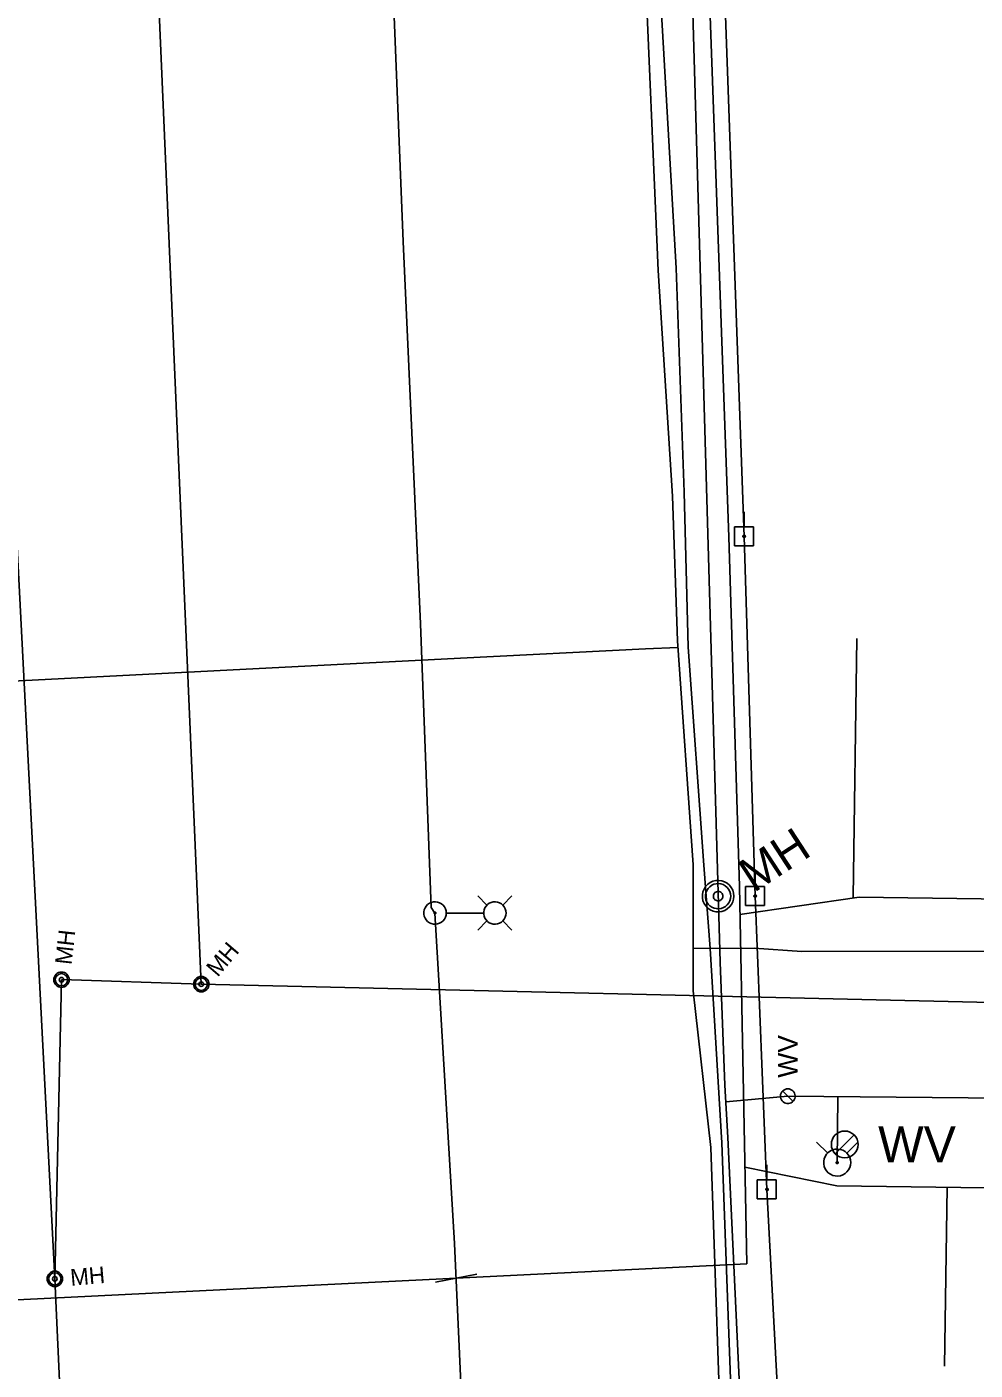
# Model space of a CAD drawing. Extents: x 600849 to 606371, y 330010 to 403088.
# Drawn here: x 604884.2 to 605068, y 334645.7 to 334906.2 of the extents above; entities that cross this region are included whole.
import ezdxf

# ---------------------------------------------------------------- set-up
doc = ezdxf.new("R2010")
doc.units = 0
for name, color, linetype in [('E_LTG', 7, 'Continuous'), ('E_LTG_CID', 7, 'Continuous'), ('E_UTL_EPowerPole', 7, 'Continuous'), ('E_UTL_G_UG', 7, 'Continuous'), ('E_UTL_Overhead', 7, 'Continuous'), ('E_UTL_SAN_MH', 7, 'Continuous'), ('E_UTL_SAN_UG', 7, 'Continuous'), ('E_UTL_SAN_UG_MMSD', 7, 'Continuous'), ('E_UTL_W', 7, 'Continuous'), ('E_UTL_W_MH', 7, 'Continuous'), ('E_UTL_W_UG', 7, 'Continuous'), ('E_UTL_WHydrant', 7, 'Continuous')]:
    doc.layers.add(name, color=color, linetype=linetype)

# ---------------------------------------------------------------- blocks, each defined once
blk = doc.blocks.new('ACAD_PROXY_ENTITY_5')
at = {"layer": 'E_UTL_W_MH'}
for points in [[(1843201.56, 1014405.5), (1843201.4, 1014407.27), (1843200.9, 1014408.97), (1843200.09, 1014410.54), (1843198.99, 1014411.93), (1843197.65, 1014413.09), (1843196.12, 1014413.98), (1843194.45, 1014414.55), (1843192.69, 1014414.81), (1843190.93, 1014414.72), (1843189.2, 1014414.31), (1843187.59, 1014413.57), (1843186.15, 1014412.54), (1843184.93, 1014411.26), (1843183.97, 1014409.77), (1843183.31, 1014408.13), (1843182.98, 1014406.39), (1843182.98, 1014404.62), (1843183.31, 1014402.88), (1843183.97, 1014401.24), (1843184.93, 1014399.75), (1843186.15, 1014398.47), (1843187.59, 1014397.44), (1843189.2, 1014396.7), (1843190.93, 1014396.29), (1843192.69, 1014396.2), (1843194.45, 1014396.45), (1843196.12, 1014397.03), (1843197.65, 1014397.92), (1843198.99, 1014399.08), (1843200.09, 1014400.47), (1843200.9, 1014402.04), (1843201.4, 1014403.74), (1843201.56, 1014405.5)], [(1843199.7, 1014405.5), (1843199.57, 1014406.91), (1843199.17, 1014408.27), (1843198.52, 1014409.53), (1843197.64, 1014410.65), (1843196.57, 1014411.57), (1843195.35, 1014412.28), (1843194.01, 1014412.74), (1843192.61, 1014412.95), (1843191.19, 1014412.88), (1843189.81, 1014412.55), (1843188.53, 1014411.96), (1843187.37, 1014411.14), (1843186.39, 1014410.11), (1843185.63, 1014408.92), (1843185.1, 1014407.6), (1843184.83, 1014406.21), (1843184.83, 1014404.8), (1843185.1, 1014403.41), (1843185.63, 1014402.09), (1843186.39, 1014400.9), (1843187.37, 1014399.87), (1843188.53, 1014399.05), (1843189.81, 1014398.46), (1843191.19, 1014398.13), (1843192.61, 1014398.06), (1843194.01, 1014398.26), (1843195.35, 1014398.73), (1843196.57, 1014399.44), (1843197.64, 1014400.36), (1843198.52, 1014401.48), (1843199.17, 1014402.74), (1843199.57, 1014404.09), (1843199.7, 1014405.5)], [(1843195.04, 1014405.5), (1843194.99, 1014406.03), (1843194.84, 1014406.54), (1843194.6, 1014407.01), (1843194.27, 1014407.43), (1843193.87, 1014407.78), (1843193.41, 1014408.05), (1843192.91, 1014408.22), (1843192.38, 1014408.3), (1843191.85, 1014408.27), (1843191.34, 1014408.14), (1843190.85, 1014407.92), (1843190.42, 1014407.62), (1843190.05, 1014407.23), (1843189.77, 1014406.78), (1843189.57, 1014406.29), (1843189.47, 1014405.77), (1843189.47, 1014405.24), (1843189.57, 1014404.72), (1843189.77, 1014404.22), (1843190.05, 1014403.78), (1843190.42, 1014403.39), (1843190.85, 1014403.08), (1843191.34, 1014402.86), (1843191.85, 1014402.74), (1843192.38, 1014402.71), (1843192.91, 1014402.79), (1843193.41, 1014402.96), (1843193.87, 1014403.23), (1843194.27, 1014403.58), (1843194.6, 1014403.99), (1843194.84, 1014404.47), (1843194.99, 1014404.98), (1843195.04, 1014405.5)]]:
    blk.add_lwpolyline(points, dxfattribs=at)
blk.add_text('MH', height=20.117, dxfattribs=at).set_placement((1843210.88, 1014395.44))

msp = doc.modelspace()

# ---------------------------------------------------------------- linework, layer by layer
at = {"layer": 'E_LTG'}
for points in [[(604973.36, 334735.88), (604971.58, 334737.65)], [(604976.41, 334735.88), (604978.18, 334737.65)], [(604965.46, 334734.35), (604965.42, 334734.76), (604965.3, 334735.16), (604965.11, 334735.53), (604964.85, 334735.85), (604964.54, 334736.12), (604964.18, 334736.33), (604963.79, 334736.46), (604963.38, 334736.52), (604962.97, 334736.5), (604962.57, 334736.41), (604962.19, 334736.23), (604961.86, 334735.99), (604961.57, 334735.7), (604961.35, 334735.35), (604961.19, 334734.96), (604961.11, 334734.56), (604961.11, 334734.14), (604961.19, 334733.74), (604961.35, 334733.35), (604961.57, 334733.01), (604961.86, 334732.71), (604962.19, 334732.47), (604962.57, 334732.29), (604962.97, 334732.2), (604963.38, 334732.18), (604963.79, 334732.24), (604964.18, 334732.37), (604964.54, 334732.58), (604964.85, 334732.85), (604965.11, 334733.17), (604965.3, 334733.54), (604965.42, 334733.94), (604965.46, 334734.35)], [(604963.45, 334734.35), (604963.44, 334734.38), (604963.43, 334734.41), (604963.42, 334734.44), (604963.4, 334734.47), (604963.38, 334734.49), (604963.35, 334734.5), (604963.32, 334734.51), (604963.29, 334734.52), (604963.26, 334734.52), (604963.23, 334734.51), (604963.2, 334734.49), (604963.17, 334734.48), (604963.15, 334734.45), (604963.13, 334734.43), (604963.12, 334734.4), (604963.11, 334734.37), (604963.11, 334734.33), (604963.12, 334734.3), (604963.13, 334734.27), (604963.15, 334734.25), (604963.17, 334734.22), (604963.2, 334734.21), (604963.23, 334734.19), (604963.26, 334734.19), (604963.29, 334734.18), (604963.32, 334734.19), (604963.35, 334734.2), (604963.38, 334734.21), (604963.4, 334734.24), (604963.42, 334734.26), (604963.43, 334734.29), (604963.44, 334734.32), (604963.45, 334734.35)], [(604972.67, 334734.35), (604965.49, 334734.35)], [(604977.06, 334734.35), (604977.02, 334734.76), (604976.9, 334735.16), (604976.71, 334735.53), (604976.46, 334735.85), (604976.15, 334736.12), (604975.79, 334736.33), (604975.4, 334736.46), (604974.99, 334736.52), (604974.57, 334736.5), (604974.17, 334736.41), (604973.8, 334736.23), (604973.46, 334735.99), (604973.17, 334735.7), (604972.95, 334735.35), (604972.8, 334734.96), (604972.72, 334734.56), (604972.72, 334734.14), (604972.8, 334733.74), (604972.95, 334733.35), (604973.17, 334733.01), (604973.46, 334732.71), (604973.8, 334732.47), (604974.17, 334732.29), (604974.57, 334732.2), (604974.99, 334732.18), (604975.4, 334732.24), (604975.79, 334732.37), (604976.15, 334732.58), (604976.46, 334732.85), (604976.71, 334733.17), (604976.9, 334733.54), (604977.02, 334733.94), (604977.06, 334734.35)], [(604973.36, 334732.83), (604971.58, 334731.05)], [(604976.41, 334732.83), (604978.18, 334731.05)]]:
    msp.add_lwpolyline(points, dxfattribs=at)
at = {"layer": 'E_LTG_CID'}
msp.add_lwpolyline([(604969.99, 334606.09), (604967.03, 334670.29), (604963.28, 334734.35), (604962.55, 334735.4), (604960.49, 334790.4), (604957.1, 334864.55), (604955.09, 334914.72), (604953.95, 334915.4), (604951.63, 334970.04), (604948.08, 335053.71), (604947.83, 335094), (604947.12, 335095.14), (604944.98, 335167.5), (604943.36, 335208.16), (604941.38, 335274.53), (604940.11, 335275.5), (604940.27, 335304.13), (604937.49, 335351.94), (604930.99, 335433.63), (604929.86, 335454.1), (604928.76, 335455.44), (604919.1, 335533.39), (604912.51, 335573.53), (604907.99, 335610.09)], dxfattribs=at)
at = {"layer": 'E_UTL_EPowerPole'}
for points in [[(605023.19, 334809.22), (605023.19, 334812.13)], [(605025.03, 334809.22), (605021.34, 334809.22)], [(605021.34, 334809.22), (605021.34, 334805.53)], [(605023.46, 334807.38), (605023.45, 334807.43), (605023.44, 334807.47), (605023.42, 334807.51), (605023.39, 334807.54), (605023.36, 334807.57), (605023.32, 334807.6), (605023.28, 334807.61), (605023.23, 334807.62), (605023.19, 334807.62), (605023.14, 334807.61), (605023.1, 334807.59), (605023.06, 334807.56), (605023.03, 334807.53), (605023.01, 334807.49), (605022.99, 334807.45), (605022.98, 334807.4), (605022.98, 334807.36), (605022.99, 334807.31), (605023.01, 334807.27), (605023.03, 334807.23), (605023.06, 334807.2), (605023.1, 334807.17), (605023.14, 334807.15), (605023.19, 334807.14), (605023.23, 334807.14), (605023.28, 334807.15), (605023.32, 334807.16), (605023.36, 334807.19), (605023.39, 334807.22), (605023.42, 334807.25), (605023.44, 334807.29), (605023.45, 334807.34), (605023.46, 334807.38)], [(605025.03, 334805.53), (605025.03, 334809.22)], [(605021.34, 334805.53), (605025.03, 334805.53)], [(605025.32, 334739.47), (605025.32, 334742.38)], [(605027.16, 334739.47), (605023.47, 334739.47)], [(605023.47, 334739.47), (605023.47, 334735.78)], [(605027.16, 334735.78), (605027.16, 334739.47)], [(605025.59, 334737.63), (605025.58, 334737.68), (605025.57, 334737.72), (605025.55, 334737.76), (605025.52, 334737.79), (605025.49, 334737.82), (605025.45, 334737.85), (605025.41, 334737.86), (605025.36, 334737.87), (605025.32, 334737.87), (605025.27, 334737.86), (605025.23, 334737.84), (605025.19, 334737.81), (605025.16, 334737.78), (605025.14, 334737.74), (605025.12, 334737.7), (605025.11, 334737.65), (605025.11, 334737.61), (605025.12, 334737.56), (605025.14, 334737.52), (605025.16, 334737.48), (605025.19, 334737.45), (605025.23, 334737.42), (605025.27, 334737.41), (605025.32, 334737.39), (605025.36, 334737.39), (605025.41, 334737.4), (605025.45, 334737.41), (605025.49, 334737.44), (605025.52, 334737.47), (605025.55, 334737.5), (605025.57, 334737.54), (605025.58, 334737.59), (605025.59, 334737.63)], [(605023.47, 334735.78), (605027.16, 334735.78)], [(605027.61, 334682.6), (605027.61, 334685.51)], [(605029.45, 334682.6), (605025.76, 334682.6)], [(605025.76, 334682.6), (605025.76, 334678.91)], [(605029.45, 334678.91), (605029.45, 334682.6)], [(605027.88, 334680.76), (605027.87, 334680.81), (605027.86, 334680.85), (605027.84, 334680.89), (605027.81, 334680.93), (605027.78, 334680.95), (605027.74, 334680.98), (605027.7, 334680.99), (605027.65, 334681), (605027.61, 334681), (605027.56, 334680.99), (605027.52, 334680.97), (605027.48, 334680.94), (605027.45, 334680.91), (605027.43, 334680.87), (605027.41, 334680.83), (605027.4, 334680.78), (605027.4, 334680.74), (605027.41, 334680.69), (605027.43, 334680.65), (605027.45, 334680.61), (605027.48, 334680.58), (605027.52, 334680.55), (605027.56, 334680.54), (605027.61, 334680.52), (605027.65, 334680.52), (605027.7, 334680.53), (605027.74, 334680.54), (605027.78, 334680.57), (605027.81, 334680.6), (605027.84, 334680.63), (605027.86, 334680.67), (605027.87, 334680.72), (605027.88, 334680.76)], [(605025.76, 334678.91), (605029.45, 334678.91)]]:
    msp.add_lwpolyline(points, dxfattribs=at)
at = {"layer": 'E_UTL_G_UG'}
msp.add_line((604815.57, 334656.09), (605023.72, 334666.34), dxfattribs=at)
for points in [[(605023.72, 334666.34), (605022.29, 334739.51), (605020.22, 334807.28), (605015.57, 334937.18), (605010.93, 335100.97), (604997.24, 335379.56)], [(605013.33, 334743.69), (605010.27, 334787.12), (605009.3, 334815.19), (605006.56, 334858.9), (605003.76, 334923.65), (605002.11, 334959.03), (604999.34, 335036.59), (604998.7, 335074.56), (604997.28, 335132.65), (604995.51, 335208.22), (604992.75, 335285.26), (604992.4, 335323.58), (604991.62, 335330.84), (604990.77, 335354.04), (604990.22, 335373.94)], [(605013.33, 334743.69), (605010.27, 334787.12), (605009.3, 334815.19), (605006.56, 334858.9), (605003.76, 334923.65), (605002.11, 334959.03), (604999.34, 335036.59), (604998.7, 335074.56), (604997.28, 335132.65), (604995.51, 335208.22), (604992.75, 335285.26), (604992.4, 335323.58), (604991.62, 335330.84), (604990.77, 335354.04), (604990.22, 335373.94)], [(605016.63, 334727.49), (605015.37, 334743.6), (605012.34, 334785.87), (605011.57, 334815.96), (605010.04, 334859.35), (605006.31, 334924.5), (605005.36, 334959.77), (605002.04, 335036.89), (605000.68, 335075.43), (604999.39, 335132.92), (604997.4, 335208.34), (604995.8, 335285.97), (604994.4, 335323.96), (604992.67, 335364.38), (604992.54, 335374.29)], [(605044.37, 334737.44), (605045.07, 334787.6)], [(604812.28, 334776.17), (604848.61, 334777.63), (604968.22, 334783.76), (605004.07, 334785.59), (605010.36, 334785.8)], [(604812.28, 334776.17), (604848.61, 334777.63), (604968.22, 334783.76), (605004.07, 334785.59), (605010.36, 334785.8)], [(605040.23, 334191.32), (605039.92, 334228.6), (605037.6, 334251), (605035.78, 334288.54), (605033.99, 334330.42), (605029.72, 334400.72), (605027, 334461.53), (605025.04, 334502.92), (605022.08, 334562.25), (605019.16, 334619.47), (605016.73, 334688.85), (605013.32, 334719.29), (605013.33, 334743.69)], [(605040.23, 334191.32), (605039.92, 334228.6), (605037.6, 334251), (605035.78, 334288.54), (605033.99, 334330.42), (605029.72, 334400.72), (605027, 334461.53), (605025.04, 334502.92), (605022.08, 334562.25), (605019.16, 334619.47), (605016.73, 334688.85), (605013.32, 334719.29), (605013.33, 334743.69)], [(605022.4, 334734.06), (605045.48, 334737.43), (605244.25, 334734.68)], [(605013.32, 334727.49), (605025.14, 334727.5), (605034.41, 334726.88), (605081.14, 334726.98)], [(605013.32, 334727.49), (605025.14, 334727.5), (605034.41, 334726.88), (605081.14, 334726.98)], [(605051.05, 333995.08), (605049.47, 334015.72), (605046.07, 334056.96), (605044.47, 334091.26), (605041.93, 334140.57), (605039.98, 334174.15), (605041.91, 334191.85), (605041.77, 334227.61), (605040.14, 334251.24), (605037.95, 334288.67), (605035.85, 334330.32), (605032.15, 334401.1), (605029.33, 334461.67), (605027.31, 334503.35), (605024.31, 334562.57), (605021.46, 334619.32), (605018.89, 334689.8), (605016.63, 334727.49)], [(605023.35, 334685.07), (605041.16, 334681.48), (605247.7, 334678.68)], [(605062.06, 334646.49), (605062.54, 334681.19)], [(604963.41, 334662.8), (604971.42, 334664.33)]]:
    msp.add_lwpolyline(points, dxfattribs=at)
at = {"layer": 'E_UTL_Overhead'}
msp.add_lwpolyline([(605062.13, 334030.34), (605053.67, 334169.81), (605046.99, 334304.15), (605041.52, 334434.58), (605034.02, 334560.2), (605027.64, 334680.76), (605025.35, 334737.63), (605023.22, 334807.38), (605018.57, 334937.28), (605013.93, 335101.09), (605004.43, 335294.31), (604985.51, 335452.18), (604968.52, 335589.23), (604952.88, 335699.68), (604941.77, 335773.97)], dxfattribs=at)
at = {"layer": 'E_UTL_SAN_MH'}
for centre, radius in [((604890.87, 334721.41), 1.5), ((604890.87, 334721.41), 1.2), ((604890.87, 334721.41), 0.45), ((604917.97, 334720.55), 1.5), ((604917.97, 334720.55), 1.2), ((604917.97, 334720.55), 0.45), ((604889.58, 334663.41), 1.5), ((604889.58, 334663.41), 1.2), ((604889.58, 334663.41), 0.45)]:
    msp.add_circle(centre, radius, dxfattribs=at)
at = {"layer": 'E_UTL_SAN_UG'}
for p, q in [((604917.98, 334720.55), (604904.96, 335021.57)), ((604917.98, 334720.55), (604904.96, 335021.57)), ((604889.58, 334663.41), (604890.89, 334721.42)), ((604890.9, 334721.43), (604917.98, 334720.55)), ((604917.98, 334720.55), (605269.78, 334712.32))]:
    msp.add_line(p, q, dxfattribs=at)
at = {"layer": 'E_UTL_SAN_UG_MMSD'}
msp.add_line((604889.58, 334663.41), (604856.43, 335306.2), dxfattribs=at)
msp.add_lwpolyline([(604978.83, 333311.92), (604918.55, 334029.79), (604889.58, 334663.41)], dxfattribs=at)
at = {"layer": 'E_UTL_W'}
for points in [[(605031.68, 334700.26), (605031.41, 334700.23), (605031.15, 334700.15), (605030.91, 334700.03), (605030.7, 334699.86), (605030.52, 334699.66), (605030.38, 334699.42), (605030.29, 334699.17), (605030.26, 334698.9), (605030.27, 334698.63), (605030.33, 334698.36), (605030.44, 334698.12), (605030.6, 334697.9), (605030.8, 334697.71), (605031.03, 334697.56), (605031.28, 334697.46), (605031.54, 334697.41), (605031.82, 334697.41), (605032.08, 334697.46), (605032.33, 334697.56), (605032.56, 334697.71), (605032.76, 334697.9), (605032.91, 334698.12), (605033.03, 334698.36), (605033.09, 334698.63), (605033.1, 334698.9), (605033.07, 334699.17), (605032.98, 334699.42), (605032.84, 334699.66), (605032.66, 334699.86), (605032.45, 334700.03), (605032.21, 334700.15), (605031.95, 334700.23), (605031.68, 334700.26)], [(605032.69, 334697.82), (605030.67, 334699.84)], [(605040.88, 334687.65), (605044.54, 334691.31)]]:
    msp.add_lwpolyline(points, dxfattribs=at)
msp.add_circle((605042.71, 334689.48), 2.59, dxfattribs=at)
at = {"layer": 'E_UTL_W_UG'}
for points in [[(605018.55, 334724.79), (605011.47, 334971.85), (605004.33, 335145.97), (604991.33, 335157.25), (604987.53, 335283.49)], [(605020.06, 334690.83), (605019.46, 334700.94), (605018.55, 334724.79)], [(605019.65, 334697.73), (605031.68, 334698.83), (605220.62, 334697.09)], [(605041.25, 334685.96), (605041.37, 334698.74)], [(605043.15, 334198.7), (605020.06, 334690.83)]]:
    msp.add_lwpolyline(points, dxfattribs=at)
at = {"layer": 'E_UTL_WHydrant'}
for points in [[(605039.42, 334687.8), (605037.27, 334689.94)], [(605043.09, 334687.8), (605045.23, 334689.94)], [(605043.87, 334685.96), (605043.83, 334686.46), (605043.68, 334686.94), (605043.46, 334687.38), (605043.15, 334687.77), (605042.77, 334688.1), (605042.34, 334688.35), (605041.87, 334688.51), (605041.37, 334688.58), (605040.88, 334688.56), (605040.39, 334688.44), (605039.94, 334688.23), (605039.53, 334687.94), (605039.19, 334687.58), (605038.92, 334687.16), (605038.73, 334686.7), (605038.64, 334686.21), (605038.64, 334685.71), (605038.73, 334685.22), (605038.92, 334684.76), (605039.19, 334684.34), (605039.53, 334683.98), (605039.94, 334683.69), (605040.39, 334683.48), (605040.88, 334683.36), (605041.37, 334683.34), (605041.87, 334683.41), (605042.34, 334683.58), (605042.77, 334683.82), (605043.15, 334684.15), (605043.46, 334684.54), (605043.68, 334684.99), (605043.83, 334685.46), (605043.87, 334685.96)], [(605041.45, 334685.96), (605041.45, 334686), (605041.44, 334686.04), (605041.42, 334686.07), (605041.39, 334686.1), (605041.37, 334686.12), (605041.33, 334686.14), (605041.3, 334686.16), (605041.26, 334686.16), (605041.22, 334686.16), (605041.18, 334686.15), (605041.15, 334686.13), (605041.12, 334686.11), (605041.09, 334686.08), (605041.07, 334686.05), (605041.06, 334686.02), (605041.05, 334685.98), (605041.05, 334685.94), (605041.06, 334685.9), (605041.07, 334685.87), (605041.09, 334685.84), (605041.12, 334685.81), (605041.15, 334685.79), (605041.18, 334685.77), (605041.22, 334685.76), (605041.26, 334685.76), (605041.3, 334685.77), (605041.33, 334685.78), (605041.37, 334685.8), (605041.39, 334685.82), (605041.42, 334685.85), (605041.44, 334685.89), (605041.45, 334685.92), (605041.45, 334685.96)]]:
    msp.add_lwpolyline(points, dxfattribs=at)

# ---------------------------------------------------------------- block references
at = {"layer": 'E_UTL_W_MH', "xscale": 0.32808333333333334, "yscale": 0.3280833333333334, "rotation": 33.0857479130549}
msp.add_blockref('ACAD_PROXY_ENTITY_5', (280028.8, -274221.48), dxfattribs=at)

# ---------------------------------------------------------------- texts
at = {"layer": 'E_UTL_SAN_MH'}
for rotation, p in [(83.5803, (604892.82, 334724.21)), (49.5935, (604921.14, 334721.79)), (4.8807, (604892.71, 334662.05))]:
    msp.add_text('MH', height=3.24, rotation=rotation, dxfattribs=at).set_placement(p)
at = {"layer": 'E_UTL_W'}
msp.add_text('WV', height=3.85, rotation=90, dxfattribs=at).set_placement((605033.6, 334702.4))
msp.add_text('WV', height=7, dxfattribs=at).set_placement((605049.19, 334685.98))

doc.saveas('drawing.dxf')
